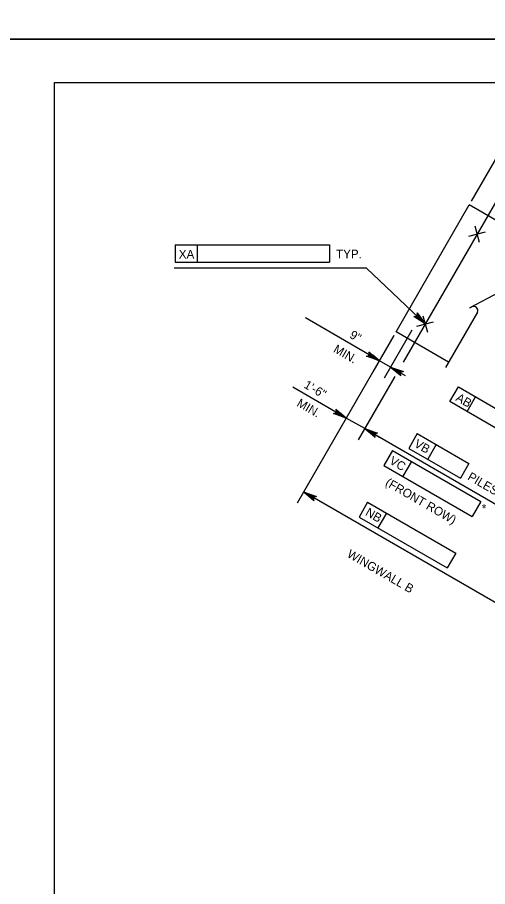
# Model space of a CAD drawing. Extents: x 638340 to 640242, y 295465 to 298435.
# Drawn here: x 639303.6 to 639466.2, y 295766.2 to 296067 of the extents above; entities that cross this region are included whole.
import ezdxf

# ---------------------------------------------------------------- set-up
doc = ezdxf.new("R2010")
doc.units = 0
for name, color, linetype in [('2', 7, 'Continuous'), ('Level 2', 7, 'Continuous'), ('Level 3', 7, 'Continuous'), ('Level 4', 7, 'Continuous'), ('PLT-BNDY', 7, 'Continuous')]:
    doc.layers.add(name, color=color, linetype=linetype)

# ---------------------------------------------------------------- blocks, each defined once
blk = doc.blocks.new('PILE')
at = {"layer": '2'}
for p, q in [((-2.651625, -2.651625), (2.651625, 2.651625)), ((-2.651625, 2.651625), (2.651625, -2.651625))]:
    blk.add_line(p, q, dxfattribs=at)

msp = doc.modelspace()

# ---------------------------------------------------------------- linework, layer by layer
at = {"layer": '2'}
for p, q in [((639316.46, 295480.46), (639316.46, 296044.46)), ((639316.46, 296044.46), (640102.46, 296044.46))]:
    msp.add_line(p, q, dxfattribs=at)
at = {"layer": 'Level 2'}
for p, q in [((639460.63, 296003.39), (639478.25, 296033.91)), ((639478.23, 296019.14), (639436.99, 295947.71)), ((639358.15, 295988.21), (639411.53, 295988.21)), ((639358.15, 295988.21), (639358.15, 295982.32)), ((639365.7, 295988.21), (639365.7, 295982.32)), ((639411.53, 295988.21), (639411.53, 295982.32)), ((639358.15, 295982.32), (639411.53, 295982.32)), ((639428.75, 295948.18), (639403.17, 295962.95)), ((639433.77, 295956.86), (639400.31, 295898.92)), ((639433.77, 295956.86), (639415.09, 295924.51)), ((639433.77, 295956.86), (639426.54, 295944.35)), ((639439.99, 295958.79), (639430.37, 295942.14)), ((639432.58, 295945.96), (639428.75, 295948.18)), ((639432.58, 295945.96), (639437.69, 295943.02)), ((639434.08, 295942.66), (639421.47, 295920.83)), ((639417.3, 295928.34), (639398.83, 295939.01)), ((639453.17, 295934), (639456.12, 295939.1)), ((639456.12, 295939.1), (639486.62, 295921.46)), ((639459.08, 295930.58), (639462.04, 295935.68)), ((639483.67, 295916.35), (639453.17, 295934)), ((639423.68, 295924.66), (639417.3, 295928.34)), ((639423.68, 295924.66), (639483.6, 295890.07)), ((639426.23, 295923.18), (639428.79, 295921.71)), ((639441.88, 295922.94), (639438.93, 295917.84)), ((639441.88, 295922.94), (639459.72, 295912.64)), ((639433.29, 295917.05), (639430.34, 295911.95)), ((639433.29, 295917.05), (639463.8, 295899.42)), ((639438.93, 295917.84), (639456.77, 295907.54)), ((639448.41, 295919.17), (639445.47, 295914.07)), ((639430.34, 295911.95), (639460.85, 295894.32)), ((639439.83, 295913.28), (639436.88, 295908.17)), ((639459.72, 295912.64), (639456.77, 295907.54)), ((639478.34, 295858.97), (639402.52, 295902.75)), ((639424.68, 295899.19), (639421.73, 295894.08)), ((639424.68, 295899.19), (639455.19, 295881.57)), ((639463.8, 295899.42), (639460.85, 295894.32)), ((639421.73, 295894.08), (639452.24, 295876.47)), ((639431.21, 295895.42), (639428.27, 295890.31)), ((639455.19, 295881.57), (639452.24, 295876.47))]:
    msp.add_line(p, q, dxfattribs=at)
for points in [[(639444.6, 295960.89), (639424.29, 295980.17), (639357.84, 295980.17)], [(639444.6, 295960.89), (639440.63, 295963.46), (639441.06, 295963.39), (639441.4, 295963.49), (639441.66, 295963.68), (639441.84, 295963.94), (639441.91, 295964.29), (639441.83, 295964.72), (639444.6, 295960.89), (639441.91, 295964.29), (639441.84, 295963.94), (639444.6, 295960.89), (639441.66, 295963.68), (639441.4, 295963.49), (639444.6, 295960.89), (639441.06, 295963.39)], [(639428.75, 295948.18), (639424.29, 295949.75), (639424.72, 295949.78), (639425.04, 295949.96), (639425.24, 295950.2), (639425.35, 295950.5), (639425.35, 295950.86), (639425.16, 295951.26), (639428.75, 295948.18), (639425.35, 295950.86), (639425.35, 295950.5), (639428.75, 295948.18), (639425.24, 295950.2), (639425.04, 295949.96), (639428.75, 295948.18), (639424.72, 295949.78)], [(639432.58, 295945.96), (639437.05, 295944.39), (639436.61, 295944.36), (639436.3, 295944.18), (639436.09, 295943.94), (639435.98, 295943.64), (639435.99, 295943.28), (639436.18, 295942.88), (639432.58, 295945.96), (639435.99, 295943.28), (639435.98, 295943.64), (639432.58, 295945.96), (639436.09, 295943.94), (639436.3, 295944.18), (639432.58, 295945.96), (639436.61, 295944.36)], [(639417.3, 295928.34), (639412.84, 295929.91), (639413.27, 295929.95), (639413.59, 295930.13), (639413.79, 295930.37), (639413.9, 295930.67), (639413.89, 295931.03), (639413.71, 295931.42), (639417.3, 295928.34), (639413.89, 295931.03), (639413.9, 295930.67), (639417.3, 295928.34), (639413.79, 295930.37), (639413.59, 295930.13), (639417.3, 295928.34), (639413.27, 295929.95)], [(639423.68, 295924.66), (639428.15, 295923.09), (639427.71, 295923.05), (639427.4, 295922.87), (639427.19, 295922.63), (639427.08, 295922.33), (639427.09, 295921.97), (639427.28, 295921.57), (639423.68, 295924.66), (639427.09, 295921.97), (639427.08, 295922.33), (639423.68, 295924.66), (639427.19, 295922.63), (639427.4, 295922.87), (639423.68, 295924.66), (639427.71, 295923.05)], [(639402.52, 295902.75), (639406.99, 295901.18), (639406.55, 295901.14), (639406.24, 295900.96), (639406.03, 295900.72), (639405.92, 295900.42), (639405.93, 295900.06), (639406.12, 295899.66), (639402.52, 295902.75), (639405.93, 295900.06), (639405.92, 295900.42), (639402.52, 295902.75), (639406.03, 295900.72), (639406.24, 295900.96), (639402.52, 295902.75), (639406.55, 295901.14)]]:
    msp.add_lwpolyline(points, dxfattribs=at)
for points in [[(639444.6, 295960.89), (639442.63, 295963.09), (639442.29, 295962.74)], [(639426.45, 295950.08), (639425.96, 295949.22), (639428.75, 295948.18)], [(639435.38, 295944.92), (639434.89, 295944.07), (639432.58, 295945.96)], [(639414.99, 295930.24), (639414.5, 295929.39), (639417.3, 295928.34)], [(639426.48, 295923.61), (639425.99, 295922.76), (639423.68, 295924.66)], [(639426.48, 295923.61), (639425.99, 295922.76), (639423.68, 295924.66)], [(639405.32, 295901.7), (639404.83, 295900.84), (639402.52, 295902.75)]]:
    msp.add_lwpolyline(points, close=True, dxfattribs=at)
at = {"layer": 'Level 3'}
for p, q in [((639434.53, 295958.19), (639459.86, 296002.06)), ((639478.02, 295991.57), (639459.86, 296002.06)), ((639452.7, 295947.7), (639434.53, 295958.19))]:
    msp.add_line(p, q, dxfattribs=at)
at = {"layer": 'Level 4'}
msp.add_line((639462.66, 295964.96), (639451.62, 295945.85), dxfattribs=at)
msp.add_lwpolyline([(639469.44, 295971.42), (639470.06, 295971.76), (639460.04, 295966.45), (639460.71, 295966.81)], dxfattribs=at)
msp.add_arc((639461.37, 295965.56), 1.42, 335.3286, 117.8672, dxfattribs=at)
at = {"layer": 'PLT-BNDY'}
for points in [[(639276.46, 296653.46), (640117.46, 296653.46), (640117.46, 296059.46), (639276.46, 296059.46)], [(639276.46, 296059.46), (640117.46, 296059.46), (640117.46, 295465.46), (639276.46, 295465.46)]]:
    msp.add_lwpolyline(points, close=True, dxfattribs=at)

# ---------------------------------------------------------------- block references
at = {"layer": 'Level 2', "xscale": 0.7859001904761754, "yscale": 0.7859001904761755, "rotation": -30.00000000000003}
for p in [(639462.56, 295991.99), (639444.6, 295960.89)]:
    msp.add_blockref('PILE', p, dxfattribs=at)

# ---------------------------------------------------------------- texts
at = {"layer": 'Level 2'}
for s, height, rotation, p in [('XA', 3, 359.9382, (639359.39, 295983.51)), ('9"', 3, 330, (639418.19, 295956.27)), ('MIN.', 3, 330, (639412.6, 295951.34)), ('1\'-6"', 3, 330, (639402.39, 295938.99)), ('MIN.', 3, 330, (639399.94, 295932.66)), ('AB', 3, 329.9509, (639454.92, 295934.52)), ('VB', 3, 329.9382, (639440.53, 295918.59)), ('VC', 3, 329.9382, (639431.94, 295912.7)), ('PILES @', 3, 330, (639458.99, 295907.18)), ('(FRONT ROW)', 3.0001, 330, (639430.54, 295905.17)), ('NB', 3, 329.9382, (639423.65, 295894.85)), ('*', 3, 359.9382, (639464.18, 295895.6)), ('WINGWALL B', 3, 330, (639417.32, 295880.42))]:
    msp.add_text(s, height=height, rotation=rotation, dxfattribs=at).set_placement(p)
msp.add_text('TYP.', height=3, dxfattribs=at).set_placement((639413.78, 295983.61))

doc.saveas('drawing.dxf')
